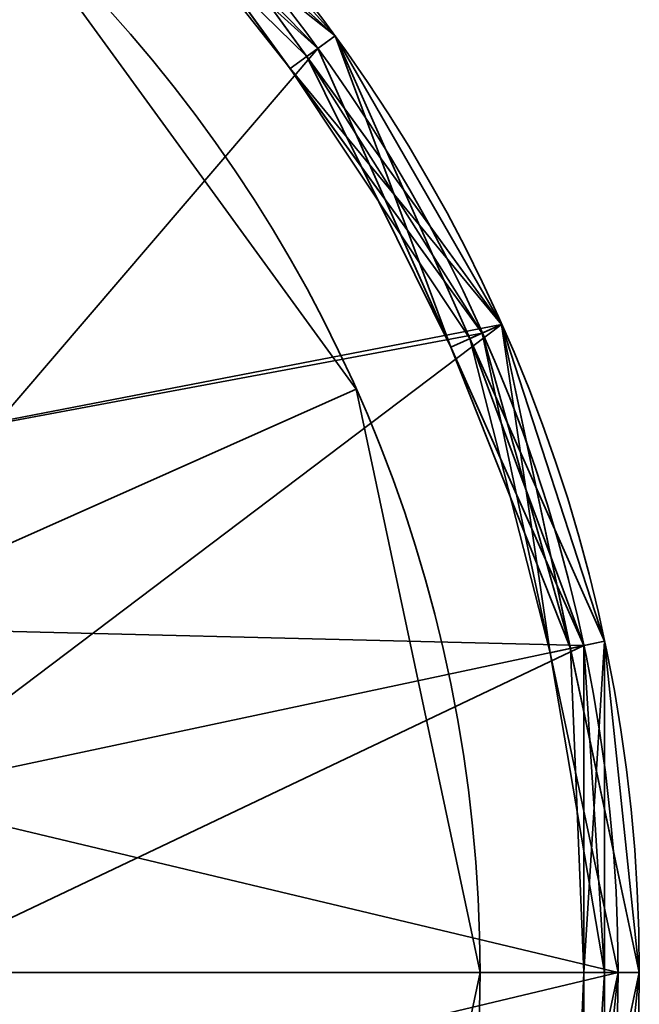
# Model space of a CAD drawing. Header units: millimetres. Extents: x -603 to 3703, y -121 to 193.
# Tile 305 of 656: x 435.58 to 438.5, y -44.06 to -39.43. Entities that reach past the tile are written whole.
import ezdxf

# ---------------------------------------------------------------- set-up
doc = ezdxf.new("R2010")
doc.units = ezdxf.units.MM
doc.layers.add('151', color=7, linetype='Continuous', true_color=0xffffff)

# ---------------------------------------------------------------- blocks, each defined once
blk = doc.blocks.new('UG_SURFACE_049')
at = {"layer": '151', "color": 253, "linetype": 'Continuous', "lineweight": 35}
for points in [[(435.5166, -38.8968, 1739.5), (437.1664, -41.1675, 1739.5), (434.6542, -42.2861, 1739.5), (433.6765, -40.9404, 1739.5)], [(433.6765, -40.9404, 1740), (434.6542, -42.2861, 1740), (437.1664, -41.1675, 1740), (435.5166, -38.8968, 1740)], [(437.1664, -41.1675, 1740), (437.1664, -41.1675, 1739.5), (435.5166, -38.8968, 1739.5), (435.5166, -38.8968, 1740)], [(435, -43.913, 1739.5), (434.6542, -42.2861, 1739.5), (437.1664, -41.1675, 1739.5), (437.75, -43.913, 1739.5)], [(434.6542, -42.2861, 1740), (435, -43.913, 1740), (437.75, -43.913, 1740), (437.1664, -41.1675, 1740)], [(437.75, -43.913, 1740), (437.75, -43.913, 1739.5), (437.1664, -41.1675, 1739.5), (437.1664, -41.1675, 1740)], [(437.75, -43.913, 1739.5), (437.1664, -46.6585, 1739.5), (434.6542, -45.54, 1739.5), (435, -43.913, 1739.5)], [(437.1664, -46.6585, 1740), (437.75, -43.913, 1740), (435, -43.913, 1740), (434.6542, -45.54, 1740)], [(437.1664, -46.6585, 1740), (437.1664, -46.6585, 1739.5), (437.75, -43.913, 1739.5), (437.75, -43.913, 1740)]]:
    blk.add_3dface(points, dxfattribs=at)
blk = doc.blocks.new('UG_SURFACE_050')
at = {"layer": '151', "color": 253, "linetype": 'Continuous', "lineweight": 35}
for points in [[(435.5166, -38.8968, 1787.5), (437.1664, -41.1675, 1787.5), (434.6542, -42.2861, 1787.5), (433.6765, -40.9404, 1787.5)], [(433.6765, -40.9404, 1788), (434.6542, -42.2861, 1788), (437.1664, -41.1675, 1788), (435.5166, -38.8968, 1788)], [(437.1664, -41.1675, 1788), (437.1664, -41.1675, 1787.5), (435.5166, -38.8968, 1787.5), (435.5166, -38.8968, 1788)], [(435, -43.913, 1787.5), (434.6542, -42.2861, 1787.5), (437.1664, -41.1675, 1787.5), (437.75, -43.913, 1787.5)], [(434.6542, -42.2861, 1788), (435, -43.913, 1788), (437.75, -43.913, 1788), (437.1664, -41.1675, 1788)], [(437.75, -43.913, 1788), (437.75, -43.913, 1787.5), (437.1664, -41.1675, 1787.5), (437.1664, -41.1675, 1788)], [(437.75, -43.913, 1787.5), (437.1664, -46.6585, 1787.5), (434.6542, -45.54, 1787.5), (435, -43.913, 1787.5)], [(437.1664, -46.6585, 1788), (437.75, -43.913, 1788), (435, -43.913, 1788), (434.6542, -45.54, 1788)], [(437.1664, -46.6585, 1788), (437.1664, -46.6585, 1787.5), (437.75, -43.913, 1787.5), (437.75, -43.913, 1788)]]:
    blk.add_3dface(points, dxfattribs=at)
blk = doc.blocks.new('UG_SURFACE_051')
at = {"layer": '151', "color": 252, "linetype": 'Continuous', "lineweight": 35}
for points in [[(431.4181, -39.9349, 1787.5), (433, -40.4489, 1787.5), (436.0185, -38.3394, 1787.5), (433.3176, -36.7801, 1787.5)], [(433.3176, -36.7801, 1740), (436.0185, -38.3394, 1740), (433, -40.4489, 1740)], [(436.0185, -38.3394, 1740), (437.8516, -40.8625, 1740), (434.2361, -41.5619, 1740), (433, -40.4489, 1740)], [(433, -40.4489, 1787.5), (434.2361, -41.5619, 1787.5), (437.8516, -40.8625, 1787.5), (436.0185, -38.3394, 1787.5)], [(437.8516, -40.8625, 1787.5), (437.8516, -40.8625, 1740), (436.0185, -38.3394, 1740), (436.0185, -38.3394, 1787.5)], [(434.9126, -43.0814, 1740), (434.2361, -41.5619, 1740), (437.8516, -40.8625, 1740)], [(437.8516, -40.8625, 1787.5), (434.2361, -41.5619, 1787.5), (434.9126, -43.0814, 1787.5)], [(435, -43.913, 1740), (434.9126, -43.0814, 1740), (437.8516, -40.8625, 1740), (438.5, -43.913, 1740)], [(434.9126, -43.0814, 1787.5), (435, -43.913, 1787.5), (438.5, -43.913, 1787.5), (437.8516, -40.8625, 1787.5)], [(438.5, -43.913, 1787.5), (438.5, -43.913, 1740), (437.8516, -40.8625, 1740), (437.8516, -40.8625, 1787.5)], [(438.5, -43.913, 1740), (437.8516, -46.9635, 1740), (434.9126, -44.7447, 1740), (435, -43.913, 1740)], [(437.8516, -46.9635, 1787.5), (438.5, -43.913, 1787.5), (435, -43.913, 1787.5), (434.9126, -44.7447, 1787.5)], [(437.8516, -46.9635, 1787.5), (437.8516, -46.9635, 1740), (438.5, -43.913, 1740), (438.5, -43.913, 1787.5)]]:
    blk.add_3dface(points, dxfattribs=at)
blk = doc.blocks.new('UG_SURFACE_052')
at = {"layer": '151', "color": 252, "linetype": 'Continuous', "lineweight": 35}
for points in [[(435.9516, -38.4137, 1564), (433.2867, -36.8752, 1564), (430.2265, -36.5535, 1564), (431, -43.913, 1564)], [(435.9516, -38.4137, 1489.5), (433.2867, -36.8752, 1489.5), (433, -40.4489, 1489.5)], [(436.9867, -39.5634, 1538), (434.7, -37.5044, 1538), (434.75, -37.4178, 1538.1), (435.9088, -38.4612, 1538.1)], [(435.8433, -38.5339, 1467.5), (434.7, -37.5044, 1467.5), (434.75, -37.4178, 1467.6), (437.0676, -39.5046, 1467.6)], [(434.75, -37.4178, 1463.6), (437.0676, -39.5046, 1463.6), (436.9867, -39.5634, 1463.5), (434.7, -37.5044, 1463.5)], [(436.0185, -38.3394, 1489.4), (437.0676, -39.5046, 1467.6), (434.75, -37.4178, 1467.6)], [(437.0676, -39.5046, 1463.6), (434.75, -37.4178, 1463.6), (436.0185, -38.3394, 1467.4)], [(434.7, -37.5044, 1463.5), (436.9867, -39.5634, 1463.5), (438.2383, -42.3745, 1463.5), (431, -43.913, 1463.5)], [(434.6542, -42.2861, 1538), (433.6765, -40.9404, 1538), (434.7, -37.5044, 1538), (436.9867, -39.5634, 1538)], [(436.935, -39.601, 1467.4), (436.0185, -38.3394, 1467.4), (435.8433, -38.5339, 1467.5)], [(437.0676, -39.5046, 1538.1), (435.9088, -38.4612, 1538.1), (436.0185, -38.3394, 1559.9)], [(437.0676, -39.5046, 1560.1), (435.9088, -38.4612, 1560.1), (436.0185, -38.3394, 1563.9)], [(437.8516, -40.8625, 1559.9), (436.0185, -38.3394, 1559.9), (435.9516, -38.4137, 1559.9999), (436.8559, -39.6584, 1559.9999)], [(437.8516, -40.8625, 1563.9), (436.0185, -38.3394, 1563.9), (435.9516, -38.4137, 1564), (437.7602, -40.9032, 1564)], [(436.935, -39.601, 1489.4), (436.0185, -38.3394, 1489.4), (435.9516, -38.4137, 1489.5), (437.7602, -40.9032, 1489.5)], [(437.0676, -39.5046, 1538.1), (436.0185, -38.3394, 1559.9), (437.8516, -40.8625, 1559.9)], [(436.0185, -38.3394, 1563.9), (437.8516, -40.8625, 1563.9), (437.0676, -39.5046, 1560.1)], [(436.0185, -38.3394, 1489.4), (436.935, -39.601, 1489.4), (437.0676, -39.5046, 1467.6)], [(436.0185, -38.3394, 1467.4), (436.935, -39.601, 1467.4), (437.0676, -39.5046, 1463.6)], [(438.4, -43.913, 1564), (437.7602, -40.9032, 1564), (435.9516, -38.4137, 1564), (431, -43.913, 1564)], [(433, -40.4489, 1489.5), (434.2361, -41.5619, 1489.5), (437.7602, -40.9032, 1489.5), (435.9516, -38.4137, 1489.5)], [(436.8559, -39.6584, 1559.9999), (435.9516, -38.4137, 1559.9999), (435.9088, -38.4612, 1560.1)], [(435.9088, -38.4612, 1538.1), (437.0676, -39.5046, 1538.1), (436.9867, -39.5634, 1538)], [(435.9088, -38.4612, 1560.1), (437.0676, -39.5046, 1560.1), (436.8559, -39.6584, 1559.9999)], [(437.0676, -39.5046, 1467.6), (436.9867, -39.5634, 1467.5), (435.8433, -38.5339, 1467.5)], [(435.8433, -38.5339, 1467.5), (436.9867, -39.5634, 1467.5), (436.935, -39.601, 1467.4)], [(436.8559, -39.6584, 1559.9999), (437.0676, -39.5046, 1560.1), (437.7019, -40.9291, 1560.1)], [(437.0676, -39.5046, 1467.6), (436.935, -39.601, 1489.4), (437.8516, -40.8625, 1489.4)], [(437.0676, -39.5046, 1463.6), (436.935, -39.601, 1467.4), (437.8516, -40.8625, 1467.4)], [(438.2383, -42.3745, 1538), (436.9867, -39.5634, 1538), (437.0676, -39.5046, 1538.1), (437.7019, -40.9291, 1538.1)], [(437.6125, -40.9689, 1467.5), (436.9867, -39.5634, 1467.5), (437.0676, -39.5046, 1467.6)], [(437.0676, -39.5046, 1463.6), (438.3361, -42.3537, 1463.6), (438.2383, -42.3745, 1463.5), (436.9867, -39.5634, 1463.5)], [(437.8516, -40.8625, 1559.9), (437.7019, -40.9291, 1538.1), (437.0676, -39.5046, 1538.1)], [(437.8516, -40.8625, 1563.9), (437.7019, -40.9291, 1560.1), (437.0676, -39.5046, 1560.1)], [(437.8516, -40.8625, 1489.4), (438.3361, -42.3537, 1467.6), (437.0676, -39.5046, 1467.6)], [(437.0676, -39.5046, 1467.6), (438.3361, -42.3537, 1467.6), (438.2383, -42.3745, 1467.5), (437.6125, -40.9689, 1467.5)], [(437.8516, -40.8625, 1467.4), (438.3361, -42.3537, 1463.6), (437.0676, -39.5046, 1463.6)], [(436.9867, -39.5634, 1538), (438.2383, -42.3745, 1538), (434.6542, -42.2861, 1538)], [(436.935, -39.601, 1467.4), (436.9867, -39.5634, 1467.5), (437.6125, -40.9689, 1467.5)], [(437.7602, -40.9032, 1489.5), (437.8516, -40.8625, 1489.4), (436.935, -39.601, 1489.4)], [(437.6125, -40.9689, 1467.5), (437.8516, -40.8625, 1467.4), (436.935, -39.601, 1467.4)], [(436.8559, -39.6584, 1559.9999), (437.7602, -40.9032, 1559.9999), (437.8516, -40.8625, 1559.9)], [(437.7019, -40.9291, 1560.1), (437.7602, -40.9032, 1559.9999), (436.8559, -39.6584, 1559.9999)], [(438.1758, -42.3877, 1467.4), (437.8516, -40.8625, 1467.4), (437.6125, -40.9689, 1467.5)], [(438.3361, -42.3537, 1538.1), (437.7019, -40.9291, 1538.1), (437.8516, -40.8625, 1559.9)], [(438.3361, -42.3537, 1560.1), (437.7019, -40.9291, 1560.1), (437.8516, -40.8625, 1563.9)], [(437.8516, -40.8625, 1559.9), (437.7602, -40.9032, 1559.9999), (438.0801, -42.4081, 1559.9999)], [(438.5, -43.913, 1563.9), (437.8516, -40.8625, 1563.9), (437.7602, -40.9032, 1564), (438.4, -43.913, 1564)], [(438.1758, -42.3877, 1489.4), (437.8516, -40.8625, 1489.4), (437.7602, -40.9032, 1489.5)], [(438.3361, -42.3537, 1538.1), (437.8516, -40.8625, 1559.9), (438.5, -43.913, 1559.9)], [(438.0801, -42.4081, 1559.9999), (438.4, -43.913, 1559.9999), (438.5, -43.913, 1559.9), (437.8516, -40.8625, 1559.9)], [(438.3361, -42.3537, 1560.1), (437.8516, -40.8625, 1563.9), (438.5, -43.913, 1563.9)], [(437.8516, -40.8625, 1489.4), (438.1758, -42.3877, 1489.4), (438.3361, -42.3537, 1467.6)], [(437.8516, -40.8625, 1467.4), (438.1758, -42.3877, 1467.4), (438.3361, -42.3537, 1463.6)], [(434.2361, -41.5619, 1489.5), (434.9126, -43.0814, 1489.5), (438.4, -43.913, 1489.5), (437.7602, -40.9032, 1489.5)], [(438.0801, -42.4081, 1559.9999), (437.7602, -40.9032, 1559.9999), (437.7019, -40.9291, 1560.1)], [(437.7602, -40.9032, 1489.5), (438.4, -43.913, 1489.5), (438.5, -43.913, 1489.4), (438.1758, -42.3877, 1489.4)], [(437.6125, -40.9689, 1467.5), (438.2383, -42.3745, 1467.5), (438.1758, -42.3877, 1467.4)], [(437.7019, -40.9291, 1538.1), (438.3361, -42.3537, 1538.1), (438.2383, -42.3745, 1538)], [(437.7019, -40.9291, 1560.1), (438.3361, -42.3537, 1560.1), (438.0801, -42.4081, 1559.9999)], [(435, -43.913, 1538), (434.6542, -42.2861, 1538), (438.2383, -42.3745, 1538)], [(438.0801, -42.4081, 1559.9999), (438.3361, -42.3537, 1560.1), (438.3361, -43.913, 1560.1)], [(438.3361, -42.3537, 1467.6), (438.1758, -42.3877, 1489.4), (438.5, -43.913, 1489.4)], [(438.3361, -42.3537, 1463.6), (438.1758, -42.3877, 1467.4), (438.5, -43.913, 1467.4)], [(438.2383, -42.3745, 1538), (438.3361, -42.3537, 1538.1), (438.3361, -43.913, 1538.1)], [(438.3361, -42.3537, 1467.6), (438.3361, -45.4723, 1467.6), (438.2383, -45.4516, 1467.5), (438.2383, -43.913, 1467.5)], [(438.2383, -43.913, 1467.5), (438.2383, -42.3745, 1467.5), (438.3361, -42.3537, 1467.6)], [(438.3361, -42.3537, 1463.6), (438.3361, -45.4723, 1463.6), (438.2383, -45.4516, 1463.5), (438.2383, -42.3745, 1463.5)], [(438.5, -43.913, 1559.9), (438.3361, -43.913, 1538.1), (438.3361, -42.3537, 1538.1)], [(438.5, -43.913, 1563.9), (438.3361, -43.913, 1560.1), (438.3361, -42.3537, 1560.1)], [(438.5, -43.913, 1489.4), (438.3361, -45.4723, 1467.6), (438.3361, -42.3537, 1467.6)], [(438.5, -43.913, 1467.4), (438.3361, -45.4723, 1463.6), (438.3361, -42.3537, 1463.6)], [(438.2383, -42.3745, 1463.5), (438.2383, -45.4516, 1463.5), (436.9867, -48.2626, 1463.5), (431, -43.913, 1463.5)], [(434.9126, -44.7447, 1538), (435, -43.913, 1538), (438.2383, -42.3745, 1538), (438.2383, -45.4516, 1538)], [(438.3361, -43.913, 1560.1), (438.4, -43.913, 1559.9999), (438.0801, -42.4081, 1559.9999)], [(438.1758, -42.3877, 1467.4), (438.2383, -42.3745, 1467.5), (438.2383, -43.913, 1467.5)], [(438.2383, -43.913, 1467.5), (438.5, -43.913, 1467.4), (438.1758, -42.3877, 1467.4)], [(438.3361, -43.913, 1538.1), (438.3361, -45.4723, 1538.1), (438.2383, -45.4516, 1538), (438.2383, -42.3745, 1538)], [(438.4, -43.913, 1489.5), (434.9126, -43.0814, 1489.5), (434.9126, -44.7447, 1489.5)], [(430.2265, -51.2725, 1564), (433.2867, -50.9508, 1564), (435.9516, -49.4123, 1564), (431, -43.913, 1564)], [(435.9516, -49.4123, 1564), (437.7602, -46.9229, 1564), (438.4, -43.913, 1564), (431, -43.913, 1564)], [(436.9867, -48.2626, 1463.5), (434.7, -50.3216, 1463.5), (431.7735, -51.2725, 1463.5), (431, -43.913, 1463.5)], [(434.9126, -44.7447, 1489.5), (434.2361, -46.2641, 1489.5), (437.7602, -46.9229, 1489.5), (438.4, -43.913, 1489.5)], [(437.8516, -46.9635, 1563.9), (438.5, -43.913, 1563.9), (438.4, -43.913, 1564), (437.7602, -46.9229, 1564)], [(438.1758, -45.4383, 1489.4), (438.5, -43.913, 1489.4), (438.4, -43.913, 1489.5), (437.7602, -46.9229, 1489.5)], [(438.5, -43.913, 1563.9), (437.8516, -46.9635, 1563.9), (438.3361, -45.4723, 1560.1)], [(438.5, -43.913, 1489.4), (438.1758, -45.4383, 1489.4), (438.3361, -45.4723, 1467.6)], [(438.2383, -43.913, 1467.5), (438.2383, -45.4516, 1467.5), (438.1758, -45.4383, 1467.4)], [(438.1758, -45.4383, 1467.4), (438.5, -43.913, 1467.4), (438.2383, -43.913, 1467.5)], [(438.5, -43.913, 1467.4), (438.1758, -45.4383, 1467.4), (438.3361, -45.4723, 1463.6)], [(438.3361, -45.4723, 1559.9), (438.5, -43.913, 1559.9), (438.4, -43.913, 1559.9999), (438.2383, -45.4516, 1559.9999)], [(438.3361, -43.913, 1560.1), (438.3361, -45.4723, 1560.1), (438.2383, -45.4516, 1559.9999)], [(438.2383, -45.4516, 1559.9999), (438.4, -43.913, 1559.9999), (438.3361, -43.913, 1560.1)], [(438.5, -43.913, 1559.9), (438.3361, -45.4723, 1559.9), (438.3361, -45.4723, 1538.1)], [(438.3361, -45.4723, 1538.1), (438.3361, -43.913, 1538.1), (438.5, -43.913, 1559.9)], [(438.3361, -45.4723, 1560.1), (438.3361, -43.913, 1560.1), (438.5, -43.913, 1563.9)]]:
    blk.add_3dface(points, dxfattribs=at)
blk = doc.blocks.new('UG_SURFACE_053')
at = {"layer": '151', "color": 252, "linetype": 'Continuous', "lineweight": 35}
for points in [[(435.9516, -38.4137, 1814), (433.2867, -36.8752, 1814), (430.2265, -36.5535, 1814), (431, -43.913, 1814)], [(435.9516, -38.4137, 1739.5), (433.2867, -36.8752, 1739.5), (433, -40.4489, 1739.5)], [(436.9867, -39.5634, 1788), (434.7, -37.5044, 1788), (434.75, -37.4178, 1788.1), (435.9088, -38.4612, 1788.1)], [(435.8433, -38.5339, 1717.5), (434.7, -37.5044, 1717.5), (434.75, -37.4178, 1717.6), (437.0676, -39.5046, 1717.6)], [(434.75, -37.4178, 1713.6), (437.0676, -39.5046, 1713.6), (436.9867, -39.5634, 1713.5), (434.7, -37.5044, 1713.5)], [(436.0185, -38.3394, 1739.4), (437.0676, -39.5046, 1717.6), (434.75, -37.4178, 1717.6)], [(437.0676, -39.5046, 1713.6), (434.75, -37.4178, 1713.6), (436.0185, -38.3394, 1717.4)], [(434.7, -37.5044, 1713.5), (436.9867, -39.5634, 1713.5), (438.2383, -42.3745, 1713.5), (431, -43.913, 1713.5)], [(434.6542, -42.2861, 1788), (433.6765, -40.9404, 1788), (434.7, -37.5044, 1788), (436.9867, -39.5634, 1788)], [(436.935, -39.601, 1717.4), (436.0185, -38.3394, 1717.4), (435.8433, -38.5339, 1717.5)], [(437.0676, -39.5046, 1788.1), (435.9088, -38.4612, 1788.1), (436.0185, -38.3394, 1809.9)], [(437.0676, -39.5046, 1810.1), (435.9088, -38.4612, 1810.1), (436.0185, -38.3394, 1813.9)], [(437.8516, -40.8625, 1809.9), (436.0185, -38.3394, 1809.9), (435.9516, -38.4137, 1809.9999), (436.8559, -39.6584, 1809.9999)], [(437.8516, -40.8625, 1813.9), (436.0185, -38.3394, 1813.9), (435.9516, -38.4137, 1814), (437.7602, -40.9032, 1814)], [(436.935, -39.601, 1739.4), (436.0185, -38.3394, 1739.4), (435.9516, -38.4137, 1739.5), (437.7602, -40.9032, 1739.5)], [(436.0185, -38.3394, 1809.9), (437.8516, -40.8625, 1809.9), (437.0676, -39.5046, 1788.1)], [(437.0676, -39.5046, 1810.1), (436.0185, -38.3394, 1813.9), (437.8516, -40.8625, 1813.9)], [(436.0185, -38.3394, 1739.4), (436.935, -39.601, 1739.4), (437.0676, -39.5046, 1717.6)], [(436.0185, -38.3394, 1717.4), (436.935, -39.601, 1717.4), (437.0676, -39.5046, 1713.6)], [(438.4, -43.913, 1814), (437.7602, -40.9032, 1814), (435.9516, -38.4137, 1814), (431, -43.913, 1814)], [(433, -40.4489, 1739.5), (434.2361, -41.5619, 1739.5), (437.7602, -40.9032, 1739.5), (435.9516, -38.4137, 1739.5)], [(436.8559, -39.6584, 1809.9999), (435.9516, -38.4137, 1809.9999), (435.9088, -38.4612, 1810.1)], [(435.9088, -38.4612, 1788.1), (437.0676, -39.5046, 1788.1), (436.9867, -39.5634, 1788)], [(435.9088, -38.4612, 1810.1), (437.0676, -39.5046, 1810.1), (436.8559, -39.6584, 1809.9999)], [(437.0676, -39.5046, 1717.6), (436.9867, -39.5634, 1717.5), (435.8433, -38.5339, 1717.5)], [(435.8433, -38.5339, 1717.5), (436.9867, -39.5634, 1717.5), (436.935, -39.601, 1717.4)], [(436.8559, -39.6584, 1809.9999), (437.0676, -39.5046, 1810.1), (437.7019, -40.9291, 1810.1)], [(437.0676, -39.5046, 1717.6), (436.935, -39.601, 1739.4), (437.8516, -40.8625, 1739.4)], [(437.0676, -39.5046, 1713.6), (436.935, -39.601, 1717.4), (437.8516, -40.8625, 1717.4)], [(438.2383, -42.3745, 1788), (436.9867, -39.5634, 1788), (437.0676, -39.5046, 1788.1), (437.7019, -40.9291, 1788.1)], [(437.6125, -40.9689, 1717.5), (436.9867, -39.5634, 1717.5), (437.0676, -39.5046, 1717.6)], [(437.0676, -39.5046, 1713.6), (438.3361, -42.3537, 1713.6), (438.2383, -42.3745, 1713.5), (436.9867, -39.5634, 1713.5)], [(437.8516, -40.8625, 1809.9), (437.7019, -40.9291, 1788.1), (437.0676, -39.5046, 1788.1)], [(437.8516, -40.8625, 1813.9), (437.7019, -40.9291, 1810.1), (437.0676, -39.5046, 1810.1)], [(438.3361, -42.3537, 1717.6), (437.0676, -39.5046, 1717.6), (437.8516, -40.8625, 1739.4)], [(437.0676, -39.5046, 1717.6), (438.3361, -42.3537, 1717.6), (438.2383, -42.3745, 1717.5), (437.6125, -40.9689, 1717.5)], [(437.8516, -40.8625, 1717.4), (438.3361, -42.3537, 1713.6), (437.0676, -39.5046, 1713.6)], [(436.9867, -39.5634, 1788), (438.2383, -42.3745, 1788), (434.6542, -42.2861, 1788)], [(436.935, -39.601, 1717.4), (436.9867, -39.5634, 1717.5), (437.6125, -40.9689, 1717.5)], [(437.7602, -40.9032, 1739.5), (437.8516, -40.8625, 1739.4), (436.935, -39.601, 1739.4)], [(437.6125, -40.9689, 1717.5), (437.8516, -40.8625, 1717.4), (436.935, -39.601, 1717.4)], [(436.8559, -39.6584, 1809.9999), (437.7602, -40.9032, 1809.9999), (437.8516, -40.8625, 1809.9)], [(437.7019, -40.9291, 1810.1), (437.7602, -40.9032, 1809.9999), (436.8559, -39.6584, 1809.9999)], [(438.1758, -42.3877, 1717.4), (437.8516, -40.8625, 1717.4), (437.6125, -40.9689, 1717.5)], [(438.3361, -42.3537, 1788.1), (437.7019, -40.9291, 1788.1), (437.8516, -40.8625, 1809.9)], [(438.3361, -42.3537, 1810.1), (437.7019, -40.9291, 1810.1), (437.8516, -40.8625, 1813.9)], [(437.8516, -40.8625, 1809.9), (437.7602, -40.9032, 1809.9999), (438.0801, -42.4081, 1809.9999)], [(438.5, -43.913, 1813.9), (437.8516, -40.8625, 1813.9), (437.7602, -40.9032, 1814), (438.4, -43.913, 1814)], [(438.1758, -42.3877, 1739.4), (437.8516, -40.8625, 1739.4), (437.7602, -40.9032, 1739.5)], [(437.8516, -40.8625, 1809.9), (438.5, -43.913, 1809.9), (438.3361, -42.3537, 1788.1)], [(438.0801, -42.4081, 1809.9999), (438.4, -43.913, 1809.9999), (438.5, -43.913, 1809.9), (437.8516, -40.8625, 1809.9)], [(438.3361, -42.3537, 1810.1), (437.8516, -40.8625, 1813.9), (438.5, -43.913, 1813.9)], [(437.8516, -40.8625, 1739.4), (438.1758, -42.3877, 1739.4), (438.3361, -42.3537, 1717.6)], [(437.8516, -40.8625, 1717.4), (438.1758, -42.3877, 1717.4), (438.3361, -42.3537, 1713.6)], [(434.2361, -41.5619, 1739.5), (434.9126, -43.0814, 1739.5), (438.4, -43.913, 1739.5), (437.7602, -40.9032, 1739.5)], [(438.0801, -42.4081, 1809.9999), (437.7602, -40.9032, 1809.9999), (437.7019, -40.9291, 1810.1)], [(437.7602, -40.9032, 1739.5), (438.4, -43.913, 1739.5), (438.5, -43.913, 1739.4), (438.1758, -42.3877, 1739.4)], [(437.6125, -40.9689, 1717.5), (438.2383, -42.3745, 1717.5), (438.1758, -42.3877, 1717.4)], [(437.7019, -40.9291, 1788.1), (438.3361, -42.3537, 1788.1), (438.2383, -42.3745, 1788)], [(437.7019, -40.9291, 1810.1), (438.3361, -42.3537, 1810.1), (438.0801, -42.4081, 1809.9999)], [(435, -43.913, 1788), (434.6542, -42.2861, 1788), (438.2383, -42.3745, 1788)], [(438.0801, -42.4081, 1809.9999), (438.3361, -42.3537, 1810.1), (438.3361, -43.913, 1810.1)], [(438.3361, -42.3537, 1717.6), (438.1758, -42.3877, 1739.4), (438.5, -43.913, 1739.4)], [(438.3361, -42.3537, 1713.6), (438.1758, -42.3877, 1717.4), (438.5, -43.913, 1717.4)], [(438.2383, -42.3745, 1788), (438.3361, -42.3537, 1788.1), (438.3361, -43.913, 1788.1)], [(438.3361, -42.3537, 1717.6), (438.3361, -45.4723, 1717.6), (438.2383, -45.4516, 1717.5), (438.2383, -43.913, 1717.5)], [(438.2383, -43.913, 1717.5), (438.2383, -42.3745, 1717.5), (438.3361, -42.3537, 1717.6)], [(438.3361, -42.3537, 1713.6), (438.3361, -45.4723, 1713.6), (438.2383, -45.4516, 1713.5), (438.2383, -42.3745, 1713.5)], [(438.5, -43.913, 1809.9), (438.3361, -43.913, 1788.1), (438.3361, -42.3537, 1788.1)], [(438.5, -43.913, 1813.9), (438.3361, -43.913, 1810.1), (438.3361, -42.3537, 1810.1)], [(438.5, -43.913, 1739.4), (438.3361, -45.4723, 1717.6), (438.3361, -42.3537, 1717.6)], [(438.5, -43.913, 1717.4), (438.3361, -45.4723, 1713.6), (438.3361, -42.3537, 1713.6)], [(438.2383, -42.3745, 1713.5), (438.2383, -45.4516, 1713.5), (436.9867, -48.2626, 1713.5), (431, -43.913, 1713.5)], [(434.9126, -44.7447, 1788), (435, -43.913, 1788), (438.2383, -42.3745, 1788), (438.2383, -45.4516, 1788)], [(438.3361, -43.913, 1810.1), (438.4, -43.913, 1809.9999), (438.0801, -42.4081, 1809.9999)], [(438.1758, -42.3877, 1717.4), (438.2383, -42.3745, 1717.5), (438.2383, -43.913, 1717.5)], [(438.2383, -43.913, 1717.5), (438.5, -43.913, 1717.4), (438.1758, -42.3877, 1717.4)], [(438.3361, -43.913, 1788.1), (438.3361, -45.4723, 1788.1), (438.2383, -45.4516, 1788), (438.2383, -42.3745, 1788)], [(438.4, -43.913, 1739.5), (434.9126, -43.0814, 1739.5), (434.9126, -44.7447, 1739.5)], [(430.2265, -51.2725, 1814), (433.2867, -50.9508, 1814), (435.9516, -49.4123, 1814), (431, -43.913, 1814)], [(435.9516, -49.4123, 1814), (437.7602, -46.9229, 1814), (438.4, -43.913, 1814), (431, -43.913, 1814)], [(436.9867, -48.2626, 1713.5), (434.7, -50.3216, 1713.5), (431.7735, -51.2725, 1713.5), (431, -43.913, 1713.5)], [(434.9126, -44.7447, 1739.5), (434.2361, -46.2641, 1739.5), (437.7602, -46.9229, 1739.5), (438.4, -43.913, 1739.5)], [(437.8516, -46.9635, 1813.9), (438.5, -43.913, 1813.9), (438.4, -43.913, 1814), (437.7602, -46.9229, 1814)], [(438.1758, -45.4383, 1739.4), (438.5, -43.913, 1739.4), (438.4, -43.913, 1739.5), (437.7602, -46.9229, 1739.5)], [(438.5, -43.913, 1813.9), (437.8516, -46.9635, 1813.9), (438.3361, -45.4723, 1810.1)], [(438.5, -43.913, 1739.4), (438.1758, -45.4383, 1739.4), (438.3361, -45.4723, 1717.6)], [(438.2383, -43.913, 1717.5), (438.2383, -45.4516, 1717.5), (438.1758, -45.4383, 1717.4)], [(438.1758, -45.4383, 1717.4), (438.5, -43.913, 1717.4), (438.2383, -43.913, 1717.5)], [(438.5, -43.913, 1717.4), (438.1758, -45.4383, 1717.4), (438.3361, -45.4723, 1713.6)], [(438.3361, -45.4723, 1809.9), (438.5, -43.913, 1809.9), (438.4, -43.913, 1809.9999), (438.2383, -45.4516, 1809.9999)], [(438.3361, -43.913, 1810.1), (438.3361, -45.4723, 1810.1), (438.2383, -45.4516, 1809.9999)], [(438.2383, -45.4516, 1809.9999), (438.4, -43.913, 1809.9999), (438.3361, -43.913, 1810.1)], [(438.5, -43.913, 1809.9), (438.3361, -45.4723, 1809.9), (438.3361, -45.4723, 1788.1)], [(438.3361, -45.4723, 1788.1), (438.3361, -43.913, 1788.1), (438.5, -43.913, 1809.9)], [(438.3361, -45.4723, 1810.1), (438.3361, -43.913, 1810.1), (438.5, -43.913, 1813.9)]]:
    blk.add_3dface(points, dxfattribs=at)
blk = doc.blocks.new('UG_SURFACE_054')
at = {"layer": '151', "color": 253, "linetype": 'Continuous', "lineweight": 35}
for points in [[(435.5166, -38.8968, 304.5), (437.1664, -41.1675, 304.5), (434.6542, -42.2861, 304.5), (433.6765, -40.9404, 304.5)], [(433.6765, -40.9404, 305), (434.6542, -42.2861, 305), (437.1664, -41.1675, 305), (435.5166, -38.8968, 305)], [(437.1664, -41.1675, 305), (437.1664, -41.1675, 304.5), (435.5166, -38.8968, 304.5), (435.5166, -38.8968, 305)], [(435, -43.913, 304.5), (434.6542, -42.2861, 304.5), (437.1664, -41.1675, 304.5), (437.75, -43.913, 304.5)], [(434.6542, -42.2861, 305), (435, -43.913, 305), (437.75, -43.913, 305), (437.1664, -41.1675, 305)], [(437.75, -43.913, 305), (437.75, -43.913, 304.5), (437.1664, -41.1675, 304.5), (437.1664, -41.1675, 305)], [(437.75, -43.913, 304.5), (437.1664, -46.6585, 304.5), (434.6542, -45.54, 304.5), (435, -43.913, 304.5)], [(437.1664, -46.6585, 305), (437.75, -43.913, 305), (435, -43.913, 305), (434.6542, -45.54, 305)], [(437.1664, -46.6585, 305), (437.1664, -46.6585, 304.5), (437.75, -43.913, 304.5), (437.75, -43.913, 305)]]:
    blk.add_3dface(points, dxfattribs=at)
blk = doc.blocks.new('UG_SURFACE_055')
at = {"layer": '151', "color": 253, "linetype": 'Continuous', "lineweight": 35}
for points in [[(435.5166, -38.8968, 352.5), (437.1664, -41.1675, 352.5), (434.6542, -42.2861, 352.5), (433.6765, -40.9404, 352.5)], [(433.6765, -40.9404, 353), (434.6542, -42.2861, 353), (437.1664, -41.1675, 353), (435.5166, -38.8968, 353)], [(437.1664, -41.1675, 353), (437.1664, -41.1675, 352.5), (435.5166, -38.8968, 352.5), (435.5166, -38.8968, 353)], [(435, -43.913, 352.5), (434.6542, -42.2861, 352.5), (437.1664, -41.1675, 352.5), (437.75, -43.913, 352.5)], [(434.6542, -42.2861, 353), (435, -43.913, 353), (437.75, -43.913, 353), (437.1664, -41.1675, 353)], [(437.75, -43.913, 353), (437.75, -43.913, 352.5), (437.1664, -41.1675, 352.5), (437.1664, -41.1675, 353)], [(437.75, -43.913, 352.5), (437.1664, -46.6585, 352.5), (434.6542, -45.54, 352.5), (435, -43.913, 352.5)], [(437.1664, -46.6585, 353), (437.75, -43.913, 353), (435, -43.913, 353), (434.6542, -45.54, 353)], [(437.1664, -46.6585, 353), (437.1664, -46.6585, 352.5), (437.75, -43.913, 352.5), (437.75, -43.913, 353)]]:
    blk.add_3dface(points, dxfattribs=at)
blk = doc.blocks.new('UG_SURFACE_056')
at = {"layer": '151', "color": 252, "linetype": 'Continuous', "lineweight": 35}
for points in [[(431.4181, -39.9349, 352.5), (433, -40.4489, 352.5), (436.0185, -38.3394, 352.5), (433.3176, -36.7801, 352.5)], [(433.3176, -36.7801, 305), (436.0185, -38.3394, 305), (433, -40.4489, 305)], [(436.0185, -38.3394, 305), (437.8516, -40.8625, 305), (434.2361, -41.5619, 305), (433, -40.4489, 305)], [(433, -40.4489, 352.5), (434.2361, -41.5619, 352.5), (437.8516, -40.8625, 352.5), (436.0185, -38.3394, 352.5)], [(437.8516, -40.8625, 352.5), (437.8516, -40.8625, 305), (436.0185, -38.3394, 305), (436.0185, -38.3394, 352.5)], [(434.9126, -43.0814, 305), (434.2361, -41.5619, 305), (437.8516, -40.8625, 305)], [(437.8516, -40.8625, 352.5), (434.2361, -41.5619, 352.5), (434.9126, -43.0814, 352.5)], [(435, -43.913, 305), (434.9126, -43.0814, 305), (437.8516, -40.8625, 305), (438.5, -43.913, 305)], [(434.9126, -43.0814, 352.5), (435, -43.913, 352.5), (438.5, -43.913, 352.5), (437.8516, -40.8625, 352.5)], [(438.5, -43.913, 352.5), (438.5, -43.913, 305), (437.8516, -40.8625, 305), (437.8516, -40.8625, 352.5)], [(438.5, -43.913, 305), (437.8516, -46.9635, 305), (434.9126, -44.7447, 305), (435, -43.913, 305)], [(437.8516, -46.9635, 352.5), (438.5, -43.913, 352.5), (435, -43.913, 352.5), (434.9126, -44.7447, 352.5)], [(437.8516, -46.9635, 352.5), (437.8516, -46.9635, 305), (438.5, -43.913, 305), (438.5, -43.913, 352.5)]]:
    blk.add_3dface(points, dxfattribs=at)
blk = doc.blocks.new('UG_SURFACE_057')
at = {"layer": '151', "color": 252, "linetype": 'Continuous', "lineweight": 35}
for points in [[(435.9516, -38.4137, 379), (433.2867, -36.8752, 379), (430.2265, -36.5535, 379), (431, -43.913, 379)], [(435.9516, -38.4137, 304.5), (433.2867, -36.8752, 304.5), (433, -40.4489, 304.5)], [(436.9867, -39.5634, 353), (434.7, -37.5044, 353), (434.75, -37.4178, 353.1), (435.9088, -38.4612, 353.1)], [(435.8433, -38.5339, 282.5), (434.7, -37.5044, 282.5), (434.75, -37.4178, 282.6), (437.0676, -39.5046, 282.6)], [(434.75, -37.4178, 278.6), (437.0676, -39.5046, 278.6), (436.9867, -39.5634, 278.5), (434.7, -37.5044, 278.5)], [(436.0185, -38.3394, 304.4), (437.0676, -39.5046, 282.6), (434.75, -37.4178, 282.6)], [(436.0185, -38.3394, 282.4), (437.0676, -39.5046, 278.6), (434.75, -37.4178, 278.6)], [(434.7, -37.5044, 278.5), (436.9867, -39.5634, 278.5), (438.2383, -42.3745, 278.5), (431, -43.913, 278.5)], [(434.6542, -42.2861, 353), (433.6765, -40.9404, 353), (434.7, -37.5044, 353), (436.9867, -39.5634, 353)], [(436.935, -39.601, 282.4), (436.0185, -38.3394, 282.4), (435.8433, -38.5339, 282.5)], [(437.0676, -39.5046, 353.1), (435.9088, -38.4612, 353.1), (436.0185, -38.3394, 374.9)], [(437.0676, -39.5046, 375.1), (435.9088, -38.4612, 375.1), (436.0185, -38.3394, 378.9)], [(437.8516, -40.8625, 374.9), (436.0185, -38.3394, 374.9), (435.9516, -38.4137, 375), (436.8559, -39.6584, 375)], [(437.8516, -40.8625, 378.9), (436.0185, -38.3394, 378.9), (435.9516, -38.4137, 379), (437.7602, -40.9032, 379)], [(436.935, -39.601, 304.4), (436.0185, -38.3394, 304.4), (435.9516, -38.4137, 304.5), (437.7602, -40.9032, 304.5)], [(437.0676, -39.5046, 353.1), (436.0185, -38.3394, 374.9), (437.8516, -40.8625, 374.9)], [(437.0676, -39.5046, 375.1), (436.0185, -38.3394, 378.9), (437.8516, -40.8625, 378.9)], [(436.0185, -38.3394, 304.4), (436.935, -39.601, 304.4), (437.0676, -39.5046, 282.6)], [(436.0185, -38.3394, 282.4), (436.935, -39.601, 282.4), (437.0676, -39.5046, 278.6)], [(438.4, -43.913, 379), (437.7602, -40.9032, 379), (435.9516, -38.4137, 379), (431, -43.913, 379)], [(433, -40.4489, 304.5), (434.2361, -41.5619, 304.5), (437.7602, -40.9032, 304.5), (435.9516, -38.4137, 304.5)], [(436.8559, -39.6584, 375), (435.9516, -38.4137, 375), (435.9088, -38.4612, 375.1)], [(435.9088, -38.4612, 353.1), (437.0676, -39.5046, 353.1), (436.9867, -39.5634, 353)], [(435.9088, -38.4612, 375.1), (437.0676, -39.5046, 375.1), (436.8559, -39.6584, 375)], [(437.0676, -39.5046, 282.6), (436.9867, -39.5634, 282.5), (435.8433, -38.5339, 282.5)], [(435.8433, -38.5339, 282.5), (436.9867, -39.5634, 282.5), (436.935, -39.601, 282.4)], [(436.8559, -39.6584, 375), (437.0676, -39.5046, 375.1), (437.7019, -40.9291, 375.1)], [(437.0676, -39.5046, 282.6), (436.935, -39.601, 304.4), (437.8516, -40.8625, 304.4)], [(437.0676, -39.5046, 278.6), (436.935, -39.601, 282.4), (437.8516, -40.8625, 282.4)], [(438.2383, -42.3745, 353), (436.9867, -39.5634, 353), (437.0676, -39.5046, 353.1), (437.7019, -40.9291, 353.1)], [(437.6125, -40.9689, 282.5), (436.9867, -39.5634, 282.5), (437.0676, -39.5046, 282.6)], [(437.0676, -39.5046, 278.6), (438.3361, -42.3537, 278.6), (438.2383, -42.3745, 278.5), (436.9867, -39.5634, 278.5)], [(437.8516, -40.8625, 374.9), (437.7019, -40.9291, 353.1), (437.0676, -39.5046, 353.1)], [(437.8516, -40.8625, 378.9), (437.7019, -40.9291, 375.1), (437.0676, -39.5046, 375.1)], [(437.8516, -40.8625, 304.4), (438.3361, -42.3537, 282.6), (437.0676, -39.5046, 282.6)], [(437.0676, -39.5046, 282.6), (438.3361, -42.3537, 282.6), (438.2383, -42.3745, 282.5), (437.6125, -40.9689, 282.5)], [(437.8516, -40.8625, 282.4), (438.3361, -42.3537, 278.6), (437.0676, -39.5046, 278.6)], [(436.9867, -39.5634, 353), (438.2383, -42.3745, 353), (434.6542, -42.2861, 353)], [(436.935, -39.601, 282.4), (436.9867, -39.5634, 282.5), (437.6125, -40.9689, 282.5)], [(437.7602, -40.9032, 304.5), (437.8516, -40.8625, 304.4), (436.935, -39.601, 304.4)], [(437.6125, -40.9689, 282.5), (437.8516, -40.8625, 282.4), (436.935, -39.601, 282.4)], [(436.8559, -39.6584, 375), (437.7602, -40.9032, 375), (437.8516, -40.8625, 374.9)], [(437.7019, -40.9291, 375.1), (437.7602, -40.9032, 375), (436.8559, -39.6584, 375)], [(438.1758, -42.3877, 282.4), (437.8516, -40.8625, 282.4), (437.6125, -40.9689, 282.5)], [(438.3361, -42.3537, 353.1), (437.7019, -40.9291, 353.1), (437.8516, -40.8625, 374.9)], [(438.3361, -42.3537, 375.1), (437.7019, -40.9291, 375.1), (437.8516, -40.8625, 378.9)], [(437.8516, -40.8625, 374.9), (437.7602, -40.9032, 375), (438.0801, -42.4081, 375)], [(438.5, -43.913, 378.9), (437.8516, -40.8625, 378.9), (437.7602, -40.9032, 379), (438.4, -43.913, 379)], [(438.1758, -42.3877, 304.4), (437.8516, -40.8625, 304.4), (437.7602, -40.9032, 304.5)], [(438.3361, -42.3537, 353.1), (437.8516, -40.8625, 374.9), (438.5, -43.913, 374.9)], [(438.0801, -42.4081, 375), (438.4, -43.913, 375), (438.5, -43.913, 374.9), (437.8516, -40.8625, 374.9)], [(438.3361, -42.3537, 375.1), (437.8516, -40.8625, 378.9), (438.5, -43.913, 378.9)], [(437.8516, -40.8625, 304.4), (438.1758, -42.3877, 304.4), (438.3361, -42.3537, 282.6)], [(437.8516, -40.8625, 282.4), (438.1758, -42.3877, 282.4), (438.3361, -42.3537, 278.6)], [(434.2361, -41.5619, 304.5), (434.9126, -43.0814, 304.5), (438.4, -43.913, 304.5), (437.7602, -40.9032, 304.5)], [(438.0801, -42.4081, 375), (437.7602, -40.9032, 375), (437.7019, -40.9291, 375.1)], [(437.7602, -40.9032, 304.5), (438.4, -43.913, 304.5), (438.5, -43.913, 304.4), (438.1758, -42.3877, 304.4)], [(437.6125, -40.9689, 282.5), (438.2383, -42.3745, 282.5), (438.1758, -42.3877, 282.4)], [(437.7019, -40.9291, 353.1), (438.3361, -42.3537, 353.1), (438.2383, -42.3745, 353)], [(437.7019, -40.9291, 375.1), (438.3361, -42.3537, 375.1), (438.0801, -42.4081, 375)], [(435, -43.913, 353), (434.6542, -42.2861, 353), (438.2383, -42.3745, 353)], [(438.0801, -42.4081, 375), (438.3361, -42.3537, 375.1), (438.3361, -43.913, 375.1)], [(438.3361, -42.3537, 282.6), (438.1758, -42.3877, 304.4), (438.5, -43.913, 304.4)], [(438.3361, -42.3537, 278.6), (438.1758, -42.3877, 282.4), (438.5, -43.913, 282.4)], [(438.2383, -42.3745, 353), (438.3361, -42.3537, 353.1), (438.3361, -43.913, 353.1)], [(438.3361, -42.3537, 282.6), (438.3361, -45.4723, 282.6), (438.2383, -45.4516, 282.5), (438.2383, -43.913, 282.5)], [(438.2383, -43.913, 282.5), (438.2383, -42.3745, 282.5), (438.3361, -42.3537, 282.6)], [(438.3361, -42.3537, 278.6), (438.3361, -45.4723, 278.6), (438.2383, -45.4516, 278.5), (438.2383, -42.3745, 278.5)], [(438.5, -43.913, 374.9), (438.3361, -43.913, 353.1), (438.3361, -42.3537, 353.1)], [(438.5, -43.913, 378.9), (438.3361, -43.913, 375.1), (438.3361, -42.3537, 375.1)], [(438.5, -43.913, 304.4), (438.3361, -45.4723, 282.6), (438.3361, -42.3537, 282.6)], [(438.5, -43.913, 282.4), (438.3361, -45.4723, 278.6), (438.3361, -42.3537, 278.6)], [(438.2383, -42.3745, 278.5), (438.2383, -45.4516, 278.5), (436.9867, -48.2626, 278.5), (431, -43.913, 278.5)], [(434.9126, -44.7447, 353), (435, -43.913, 353), (438.2383, -42.3745, 353), (438.2383, -45.4516, 353)], [(438.3361, -43.913, 375.1), (438.4, -43.913, 375), (438.0801, -42.4081, 375)], [(438.1758, -42.3877, 282.4), (438.2383, -42.3745, 282.5), (438.2383, -43.913, 282.5)], [(438.2383, -43.913, 282.5), (438.5, -43.913, 282.4), (438.1758, -42.3877, 282.4)], [(438.3361, -43.913, 353.1), (438.3361, -45.4723, 353.1), (438.2383, -45.4516, 353), (438.2383, -42.3745, 353)], [(438.4, -43.913, 304.5), (434.9126, -43.0814, 304.5), (434.9126, -44.7447, 304.5)], [(430.2265, -51.2725, 379), (433.2867, -50.9508, 379), (435.9516, -49.4123, 379), (431, -43.913, 379)], [(435.9516, -49.4123, 379), (437.7602, -46.9229, 379), (438.4, -43.913, 379), (431, -43.913, 379)], [(436.9867, -48.2626, 278.5), (434.7, -50.3216, 278.5), (431.7735, -51.2725, 278.5), (431, -43.913, 278.5)], [(434.9126, -44.7447, 304.5), (434.2361, -46.2641, 304.5), (437.7602, -46.9229, 304.5), (438.4, -43.913, 304.5)], [(437.8516, -46.9635, 378.9), (438.5, -43.913, 378.9), (438.4, -43.913, 379), (437.7602, -46.9229, 379)], [(438.1758, -45.4383, 304.4), (438.5, -43.913, 304.4), (438.4, -43.913, 304.5), (437.7602, -46.9229, 304.5)], [(438.5, -43.913, 378.9), (437.8516, -46.9635, 378.9), (438.3361, -45.4723, 375.1)], [(438.5, -43.913, 304.4), (438.1758, -45.4383, 304.4), (438.3361, -45.4723, 282.6)], [(438.2383, -43.913, 282.5), (438.2383, -45.4516, 282.5), (438.1758, -45.4383, 282.4)], [(438.1758, -45.4383, 282.4), (438.5, -43.913, 282.4), (438.2383, -43.913, 282.5)], [(438.5, -43.913, 282.4), (438.1758, -45.4383, 282.4), (438.3361, -45.4723, 278.6)], [(438.3361, -45.4723, 374.9), (438.5, -43.913, 374.9), (438.4, -43.913, 375), (438.2383, -45.4516, 375)], [(438.3361, -43.913, 375.1), (438.3361, -45.4723, 375.1), (438.2383, -45.4516, 375)], [(438.2383, -45.4516, 375), (438.4, -43.913, 375), (438.3361, -43.913, 375.1)], [(438.5, -43.913, 374.9), (438.3361, -45.4723, 374.9), (438.3361, -45.4723, 353.1)], [(438.3361, -45.4723, 353.1), (438.3361, -43.913, 353.1), (438.5, -43.913, 374.9)], [(438.3361, -45.4723, 375.1), (438.3361, -43.913, 375.1), (438.5, -43.913, 378.9)]]:
    blk.add_3dface(points, dxfattribs=at)
blk = doc.blocks.new('UG_SURFACE_058')
at = {"layer": '151', "color": 253, "linetype": 'Continuous', "lineweight": 35}
for points in [[(435.5166, -38.8968, 1489.5), (437.1664, -41.1675, 1489.5), (434.6542, -42.2861, 1489.5), (433.6765, -40.9404, 1489.5)], [(433.6765, -40.9404, 1490), (434.6542, -42.2861, 1490), (437.1664, -41.1675, 1490), (435.5166, -38.8968, 1490)], [(437.1664, -41.1675, 1490), (437.1664, -41.1675, 1489.5), (435.5166, -38.8968, 1489.5), (435.5166, -38.8968, 1490)], [(435, -43.913, 1489.5), (434.6542, -42.2861, 1489.5), (437.1664, -41.1675, 1489.5), (437.75, -43.913, 1489.5)], [(434.6542, -42.2861, 1490), (435, -43.913, 1490), (437.75, -43.913, 1490), (437.1664, -41.1675, 1490)], [(437.75, -43.913, 1490), (437.75, -43.913, 1489.5), (437.1664, -41.1675, 1489.5), (437.1664, -41.1675, 1490)], [(437.75, -43.913, 1489.5), (437.1664, -46.6585, 1489.5), (434.6542, -45.54, 1489.5), (435, -43.913, 1489.5)], [(437.1664, -46.6585, 1490), (437.75, -43.913, 1490), (435, -43.913, 1490), (434.6542, -45.54, 1490)], [(437.1664, -46.6585, 1490), (437.1664, -46.6585, 1489.5), (437.75, -43.913, 1489.5), (437.75, -43.913, 1490)]]:
    blk.add_3dface(points, dxfattribs=at)
blk = doc.blocks.new('UG_SURFACE_059')
at = {"layer": '151', "color": 253, "linetype": 'Continuous', "lineweight": 35}
for points in [[(435.5166, -38.8968, 1537.5), (437.1664, -41.1675, 1537.5), (434.6542, -42.2861, 1537.5), (433.6765, -40.9404, 1537.5)], [(433.6765, -40.9404, 1538), (434.6542, -42.2861, 1538), (437.1664, -41.1675, 1538), (435.5166, -38.8968, 1538)], [(437.1664, -41.1675, 1538), (437.1664, -41.1675, 1537.5), (435.5166, -38.8968, 1537.5), (435.5166, -38.8968, 1538)], [(435, -43.913, 1537.5), (434.6542, -42.2861, 1537.5), (437.1664, -41.1675, 1537.5), (437.75, -43.913, 1537.5)], [(434.6542, -42.2861, 1538), (435, -43.913, 1538), (437.75, -43.913, 1538), (437.1664, -41.1675, 1538)], [(437.75, -43.913, 1538), (437.75, -43.913, 1537.5), (437.1664, -41.1675, 1537.5), (437.1664, -41.1675, 1538)], [(437.75, -43.913, 1537.5), (437.1664, -46.6585, 1537.5), (434.6542, -45.54, 1537.5), (435, -43.913, 1537.5)], [(437.1664, -46.6585, 1538), (437.75, -43.913, 1538), (435, -43.913, 1538), (434.6542, -45.54, 1538)], [(437.1664, -46.6585, 1538), (437.1664, -46.6585, 1537.5), (437.75, -43.913, 1537.5), (437.75, -43.913, 1538)]]:
    blk.add_3dface(points, dxfattribs=at)
blk = doc.blocks.new('UG_SURFACE_060')
at = {"layer": '151', "color": 252, "linetype": 'Continuous', "lineweight": 35}
for points in [[(431.4181, -39.9349, 1537.5), (433, -40.4489, 1537.5), (436.0185, -38.3394, 1537.5), (433.3176, -36.7801, 1537.5)], [(433.3176, -36.7801, 1490), (436.0185, -38.3394, 1490), (433, -40.4489, 1490)], [(436.0185, -38.3394, 1490), (437.8516, -40.8625, 1490), (434.2361, -41.5619, 1490), (433, -40.4489, 1490)], [(433, -40.4489, 1537.5), (434.2361, -41.5619, 1537.5), (437.8516, -40.8625, 1537.5), (436.0185, -38.3394, 1537.5)], [(437.8516, -40.8625, 1537.5), (437.8516, -40.8625, 1490), (436.0185, -38.3394, 1490), (436.0185, -38.3394, 1537.5)], [(434.9126, -43.0814, 1490), (434.2361, -41.5619, 1490), (437.8516, -40.8625, 1490)], [(437.8516, -40.8625, 1537.5), (434.2361, -41.5619, 1537.5), (434.9126, -43.0814, 1537.5)], [(435, -43.913, 1490), (434.9126, -43.0814, 1490), (437.8516, -40.8625, 1490), (438.5, -43.913, 1490)], [(434.9126, -43.0814, 1537.5), (435, -43.913, 1537.5), (438.5, -43.913, 1537.5), (437.8516, -40.8625, 1537.5)], [(438.5, -43.913, 1537.5), (438.5, -43.913, 1490), (437.8516, -40.8625, 1490), (437.8516, -40.8625, 1537.5)], [(438.5, -43.913, 1490), (437.8516, -46.9635, 1490), (434.9126, -44.7447, 1490), (435, -43.913, 1490)], [(437.8516, -46.9635, 1537.5), (438.5, -43.913, 1537.5), (435, -43.913, 1537.5), (434.9126, -44.7447, 1537.5)], [(437.8516, -46.9635, 1537.5), (437.8516, -46.9635, 1490), (438.5, -43.913, 1490), (438.5, -43.913, 1537.5)]]:
    blk.add_3dface(points, dxfattribs=at)

msp = doc.modelspace()

# ---------------------------------------------------------------- linework, layer by layer
at = {"layer": '151', "color": 252, "linetype": 'Continuous', "lineweight": 35, "extrusion": (0, 0, -1)}
for centre, radius in [((-431, -43.913, -1787.5), 7.5), ((-431, -43.913, -1740), 7.5), ((-431, -43.913, -1563.9), 7.5), ((-431, -43.913, -1559.9), 7.5), ((-431, -43.913, -1467.4), 7.5), ((-431, -43.913, -1489.4), 7.5), ((-431, -43.913, -1717.4), 7.5), ((-431, -43.913, -1739.4), 7.5), ((-431, -43.913, -1813.9), 7.5), ((-431, -43.913, -1809.9), 7.5), ((-431, -43.913, -305), 7.5), ((-431, -43.913, -352.5), 7.5), ((-431, -43.913, -282.4), 7.5), ((-431, -43.913, -304.4), 7.5), ((-431, -43.913, -378.9), 7.5), ((-431, -43.913, -374.9), 7.5), ((-431, -43.913, -1537.5), 7.5), ((-431, -43.913, -1490), 7.5), ((-431, -43.913, -374.9), 7.5), ((-431, -43.913, -1538), 7.4), ((-431, -43.913, -1467.5), 7.4), ((-431, -43.913, -1463.5), 7.4), ((-431, -43.913, -1788), 7.4), ((-431, -43.913, -1717.5), 7.4), ((-431, -43.913, -1713.5), 7.4), ((-431, -43.913, -353), 7.4), ((-431, -43.913, -282.5), 7.4), ((-431, -43.913, -278.5), 7.4)]:
    msp.add_circle(centre, radius, dxfattribs=at)
at = {"layer": '151', "color": 252, "linetype": 'Continuous', "lineweight": 35}
for centre, radius in [((431, -43.913, 1538.1), 7.5), ((431, -43.913, 1463.6), 7.5), ((431, -43.913, 1467.6), 7.5), ((431, -43.913, 1560.1), 7.5), ((431, -43.913, 1788.1), 7.5), ((431, -43.913, 1713.6), 7.5), ((431, -43.913, 1717.6), 7.5), ((431, -43.913, 1810.1), 7.5), ((431, -43.913, 353.1), 7.5), ((431, -43.913, 278.6), 7.5), ((431, -43.913, 282.6), 7.5), ((431, -43.913, 375.1), 7.5), ((431, -43.913, 1788.1), 7.5), ((431, -43.913, 1564), 7.4), ((431, -43.913, 1489.5), 7.4), ((431, -43.913, 1560), 7.4), ((431, -43.913, 1739.5), 7.4), ((431, -43.913, 1810), 7.4), ((431, -43.913, 1814), 7.4), ((431, -43.913, 304.5), 7.4), ((431, -43.913, 375), 7.4), ((431, -43.913, 379), 7.4)]:
    msp.add_circle(centre, radius, dxfattribs=at)
at = {"layer": '151', "color": 253, "linetype": 'Continuous', "lineweight": 35, "extrusion": (0, 0, -1)}
for centre in [(-431, -43.913, -1740), (-431, -43.913, -1739.5), (-431, -43.913, -305), (-431, -43.913, -304.5), (-431, -43.913, -1490), (-431, -43.913, -1489.5), (-431, -43.913, -1739.5)]:
    msp.add_circle(centre, 6.75, dxfattribs=at)
at = {"layer": '151', "color": 253, "linetype": 'Continuous', "lineweight": 35}
for centre in [(431, -43.913, 1788), (431, -43.913, 1787.5), (431, -43.913, 352.5), (431, -43.913, 353), (431, -43.913, 1538), (431, -43.913, 1537.5)]:
    msp.add_circle(centre, 6.75, dxfattribs=at)

# ---------------------------------------------------------------- block references
at = {"layer": '151', "color": 252, "linetype": 'Continuous', "lineweight": 35}
for name in ['UG_SURFACE_051', 'UG_SURFACE_056', 'UG_SURFACE_060', 'UG_SURFACE_052', 'UG_SURFACE_053', 'UG_SURFACE_057']:
    msp.add_blockref(name, (0, 0), dxfattribs=at)
at = {"layer": '151', "color": 253, "linetype": 'Continuous', "lineweight": 35}
for name in ['UG_SURFACE_049', 'UG_SURFACE_050', 'UG_SURFACE_054', 'UG_SURFACE_055', 'UG_SURFACE_058', 'UG_SURFACE_059']:
    msp.add_blockref(name, (0, 0), dxfattribs=at)

doc.saveas('drawing.dxf')
